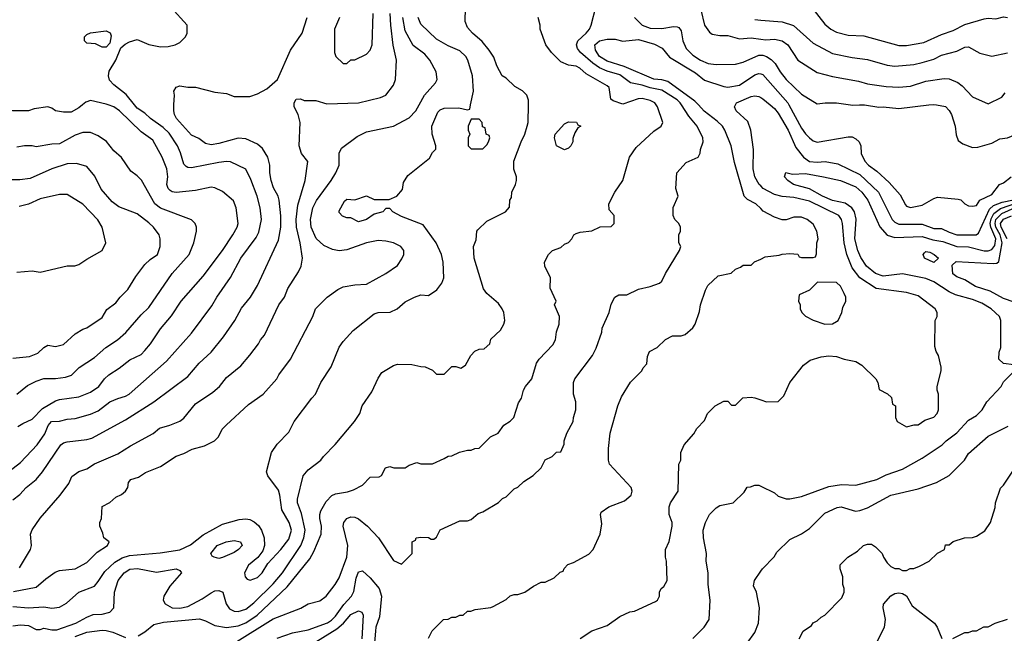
# Model space of a CAD drawing. Header units: inches. Extents: x 1793389 to 1900389, y 320802 to 470796.
# Tile 642 of 656: x 1876185 to 1881254, y 427279 to 430439. Entities that reach past the tile are written whole.
import ezdxf

# ---------------------------------------------------------------- set-up
doc = ezdxf.new("R2010")
doc.units = ezdxf.units.IN
doc.header["$MEASUREMENT"] = 0
for name, color, linetype in [('B8472', 7, 'Continuous'), ('B8473', 7, 'Continuous'), ('B8482', 7, 'Continuous'), ('B8483', 7, 'Continuous')]:
    doc.layers.add(name, color=color, linetype=linetype)

msp = doc.modelspace()

# ---------------------------------------------------------------- linework, layer by layer
at = {"layer": 'B8472', "color": 2}
for points, elevation in [([(1876508.7, 430000), (1876490, 429985.2), (1876450, 429962.7), (1876410, 429962.7), (1876370, 429969.2), (1876350, 429984), (1876330, 429989.2), (1876259.6, 429980.4), (1876230, 429968.7), (1876150, 429968.7), (1876110, 429982), (1876082.3, 430000)], 338), ([(1876130, 428111.3), (1876190, 428158.8), (1876275.1, 428250), (1876313.9, 428306.1), (1876331.9, 428348.1), (1876349, 428370), (1876390, 428370.7), (1876430, 428382), (1876470, 428384.9), (1876550, 428407.7), (1876590, 428424.9), (1876649, 428470), (1876690, 428488), (1876730, 428499.1), (1876749, 428510), (1876940.1, 428679.9), (1877070, 428824.7), (1877175.1, 428964.9), (1877199.3, 429010), (1877269.5, 429110.5), (1877322.7, 429210), (1877402.9, 429317.1), (1877415.9, 429344.1), (1877429.4, 429410), (1877423.7, 429470), (1877407, 429530), (1877375.3, 429615.3), (1877349.4, 429669.4), (1877270, 429706), (1877250, 429709.3), (1877210, 429703.7), (1877070, 429676), (1877050, 429677.2), (1877042.5, 429682.5), (1877030, 429695.3), (1877013.4, 429753.4), (1876997, 429790), (1876955.2, 429855.2), (1876924.2, 429884.2), (1876859.3, 429930), (1876830, 429958), (1876790, 429983.7), (1876776.5, 430000)], 334), ([(1876150, 427966), (1876186.3, 427993.7), (1876219, 428030), (1876270, 428071), (1876302.7, 428110), (1876397.2, 428250), (1876410, 428259.1), (1876430, 428264.9), (1876530, 428276.3), (1876555.9, 428284.1), (1876730, 428377.3), (1876875.3, 428470), (1877050, 428601), (1877109.2, 428670), (1877170, 428726), (1877234.2, 428805.8), (1877293.2, 428890), (1877326.8, 428953.2), (1877374, 429010), (1877409, 429070), (1877516.9, 429303.1), (1877529.5, 429370.5), (1877529.5, 429429.5), (1877520.9, 429510), (1877516, 429530), (1877492.1, 429572.1), (1877479.3, 429610), (1877472.7, 429650), (1877472.3, 429690), (1877462.7, 429730), (1877435.9, 429775.9), (1877410, 429797.2), (1877350, 429826), (1877310, 429829.3), (1877210, 429800.7), (1877170, 429794.5), (1877141.6, 429801.6), (1877107.2, 429827.2), (1877070, 429844.5), (1876992, 429930), (1876982, 429950), (1876978, 429970), (1876979.5, 430000)], 330), ([(1876150, 427416.4), (1876230, 427410.4), (1876310, 427415.5), (1876350, 427407.7), (1876390, 427413.4), (1876425.4, 427434.6), (1876489.6, 427490.4), (1876570, 427521), (1876590, 427544.7), (1876622.7, 427597.3), (1876675.2, 427644.8), (1876713.4, 427666.6), (1876750, 427678.7), (1876907.7, 427692.3), (1877010, 427708.4), (1877065.3, 427734.7), (1877130, 427786), (1877230, 427840.7), (1877315.5, 427864.5), (1877350, 427867.7), (1877370, 427864), (1877392.4, 427852.4), (1877413.7, 427833.7), (1877430.4, 427810.4), (1877443.8, 427770), (1877444.9, 427730), (1877436.3, 427703.7), (1877410.8, 427669.2), (1877362.8, 427630), (1877342.8, 427590), (1877346, 427570), (1877356.9, 427556.9), (1877371.6, 427551.6), (1877410, 427566.8), (1877433.2, 427590), (1877462.7, 427637.3), (1877530, 427710.8), (1877570, 427762.8), (1877585.1, 427810), (1877572, 427850), (1877534.2, 427914.2), (1877524.5, 427990), (1877516.6, 428016.6), (1877462, 428090), (1877455.3, 428110), (1877482, 428210), (1877510, 428252), (1877570, 428314), (1877598, 428370), (1877688.7, 428490), (1877708.7, 428510), (1877735.3, 428570), (1877788.9, 428651.1), (1877830, 428752), (1877850, 428782), (1877902, 428838), (1878010, 428924.7), (1878031.1, 428931.1), (1878092, 428932), (1878128, 428950), (1878170, 428986), (1878218, 429010), (1878250, 429021), (1878290, 429018), (1878332.9, 429047.1), (1878358, 429082), (1878368.7, 429110), (1878365.2, 429190), (1878357.2, 429230), (1878329.2, 429290), (1878262, 429382), (1878150, 429425.2), (1878106, 429450), (1878090, 429466), (1878070, 429466), (1878054, 429450), (1878010, 429438), (1877970, 429409), (1877930, 429398), (1877890, 429418), (1877870, 429418), (1877847.3, 429427.3), (1877830, 429446), (1877830, 429454), (1877856.4, 429503.6), (1877870, 429514), (1877910, 429511.3), (1877970, 429532), (1878010, 429512), (1878087.3, 429512.7), (1878126, 429530), (1878156.4, 429563.6), (1878160.4, 429599.6), (1878183.1, 429636.9), (1878294.6, 429725.4), (1878310, 429754), (1878327.3, 429772.7), (1878328, 429790), (1878309.2, 429850), (1878306, 429890), (1878338, 429962), (1878350, 429974.8), (1878370, 429984), (1878445.4, 429985.4), (1878490, 429974), (1878502, 429978), (1878506.6, 430000)], 318), ([(1876150, 427317.3), (1876190, 427322.8), (1876230, 427318.8), (1876270, 427298), (1876290, 427298), (1876310, 427304.7), (1876350, 427296), (1876376, 427296), (1876474, 427330), (1876530, 427362), (1876564.1, 427375.9), (1876610, 427377.3), (1876650, 427386.8), (1876669, 427410), (1876674, 427490), (1876691.8, 427550), (1876723.7, 427590), (1876751.5, 427608.5), (1876792, 427612), (1876890, 427594), (1876990, 427610.8), (1877010, 427602), (1877018, 427590), (1876958.5, 427521.5), (1876927.3, 427470), (1876924, 427450), (1876934.8, 427430), (1876970, 427410.6), (1877010, 427408.5), (1877050, 427416.4), (1877124.4, 427455.6), (1877170, 427487.3), (1877190, 427497.3), (1877210, 427498.8), (1877230.8, 427490), (1877247.3, 427430), (1877264.4, 427404.4), (1877290, 427393), (1877310, 427390.4), (1877350, 427402.4), (1877390, 427434.9), (1877490, 427533), (1877537.6, 427590), (1877633, 427730), (1877648, 427770), (1877655.1, 427810), (1877635.4, 427895.4), (1877614.5, 427950), (1877614.5, 427970), (1877645.2, 428090), (1877670, 428121), (1877735.3, 428170), (1877748.7, 428190), (1877809.1, 428250.9), (1877908.7, 428370), (1877935.3, 428410), (1877948.7, 428450), (1877998, 428522), (1878030, 428592), (1878050, 428622), (1878110, 428658), (1878130, 428664.7), (1878203.6, 428663.6), (1878250, 428652), (1878271.6, 428651.6), (1878310, 428634), (1878330, 428614), (1878370, 428614), (1878410, 428652), (1878430, 428652), (1878455.3, 428644.7), (1878480.4, 428659.6), (1878508, 428710), (1878528.9, 428731.1), (1878550, 428742), (1878576.4, 428743.6), (1878606, 428770), (1878610, 428794), (1878660.4, 428839.6), (1878678, 428870), (1878682, 428890), (1878678, 428930), (1878668, 428950), (1878650, 428978), (1878589.3, 429029.3), (1878573.2, 429053.2), (1878524, 429210), (1878522, 429270), (1878534.6, 429305.4), (1878538, 429350), (1878543.1, 429356.9), (1878590, 429402), (1878686, 429450), (1878707.3, 429472.7), (1878708, 429510), (1878716.4, 429523.6), (1878718, 429550), (1878738, 429590), (1878742, 429610), (1878742, 429630), (1878729.1, 429669.1), (1878729.2, 429710), (1878766, 429810), (1878786, 429850), (1878798, 429890), (1878802.7, 429910), (1878803.7, 430000)], 314), ([(1876153.2, 427493.2), (1876270, 427516), (1876320.1, 427559.9), (1876367.2, 427592.8), (1876390, 427602), (1876470, 427610.6), (1876530, 427643), (1876583.7, 427696.3), (1876638, 427730), (1876646, 427750), (1876618, 427770), (1876614, 427794), (1876598, 427830), (1876598, 427850), (1876606, 427870), (1876608.9, 427931.1), (1876650, 427952), (1876680.2, 427979.8), (1876710, 427994), (1876729.2, 428010), (1876742.7, 428030), (1876745.6, 428054.4), (1876758, 428070), (1876796.5, 428083.5), (1876833.6, 428106.4), (1876910, 428138), (1876990, 428191), (1877030, 428204.7), (1877073.6, 428226.4), (1877136.5, 428243.5), (1877188, 428270), (1877208, 428290), (1877228, 428330), (1877248, 428350), (1877363.2, 428456.8), (1877438, 428510), (1877508.7, 428590), (1877519, 428610), (1877579, 428690), (1877694, 428910), (1877708.7, 428950), (1877768.7, 429010), (1877822, 429050), (1877850, 429062.8), (1877910, 429074), (1877970, 429076), (1878070, 429132), (1878130, 429172), (1878152.9, 429207.1), (1878162, 429230), (1878162, 429250), (1878148, 429270), (1878110, 429289), (1878070, 429299), (1878030, 429301.2), (1877970.7, 429289.3), (1877870, 429252.7), (1877830, 429249), (1877795.5, 429255.5), (1877750, 429275.1), (1877711.3, 429311.3), (1877685.6, 429370), (1877682.4, 429410), (1877694.5, 429470), (1877713.1, 429506.9), (1877789.2, 429610), (1877813.2, 429650), (1877829.2, 429690), (1877829.1, 429750.9), (1877842, 429778), (1877923.2, 429836.8), (1877970, 429861), (1878110, 429890.7), (1878190, 429934), (1878225.2, 429970), (1878241.8, 430000)], 322), ([(1876176, 428344), (1876201.5, 428358.5), (1876250, 428381), (1876303.3, 428436.7), (1876370, 428476.3), (1876390, 428483), (1876490, 428496.3), (1876550, 428520.7), (1876593.2, 428550), (1876621.2, 428590), (1876644, 428610), (1876696.6, 428643.4), (1876752.9, 428687.1), (1876810, 428714.8), (1876830, 428734.8), (1876859.3, 428770), (1876910, 428846), (1876966.8, 428913.2), (1877017.2, 428990), (1877130, 429118), (1877229.3, 429250), (1877282.7, 429330), (1877305.2, 429370), (1877309.2, 429390), (1877299, 429470), (1877285.6, 429505.6), (1877230, 429554), (1877190, 429573.2), (1877170, 429576), (1877090, 429559.3), (1876990, 429549.5), (1876970, 429552.3), (1876959.6, 429559.6), (1876949.4, 429570), (1876942.9, 429590), (1876947, 429630), (1876942.7, 429670), (1876919.3, 429730), (1876870, 429819), (1876810, 429861.2), (1876699.3, 429970), (1876670, 429989.4), (1876640.4, 430000)], 338), ([(1876183.9, 427616.1), (1876241.2, 427710), (1876245.2, 427730), (1876241.2, 427790), (1876250, 427812), (1876290, 427872), (1876394, 427990), (1876439, 428050), (1876453.6, 428086.4), (1876490, 428111.3), (1876530, 428126), (1876570, 428150.8), (1876690, 428202.8), (1876755.5, 428244.5), (1876872, 428308), (1876904.1, 428335.9), (1876958, 428350), (1877010, 428370.8), (1877030, 428386), (1877090, 428461), (1877178.9, 428521.1), (1877214, 428550), (1877250, 428596), (1877323.2, 428656.8), (1877369.5, 428710.5), (1877414, 428770), (1877424, 428790), (1877445.6, 428814.4), (1877519, 428970), (1877549, 429010), (1877565.6, 429054.4), (1877620.2, 429139.8), (1877634, 429170), (1877641.2, 429210), (1877629.4, 429290), (1877609.6, 429369.7), (1877607.8, 429410), (1877616.1, 429483.9), (1877655.1, 429610), (1877668.9, 429708.9), (1877635.3, 429750), (1877624, 429790), (1877628.9, 429908.9), (1877618, 429950), (1877598, 429990), (1877598, 430000)], 326), ([(1876794.5, 427265.5), (1876830, 427286.8), (1876876.2, 427323.8), (1876924.7, 427335.3), (1877110, 427353), (1877142.5, 427342.5), (1877190, 427318), (1877250, 427308.2), (1877310, 427317.1), (1877350, 427332), (1877407.7, 427372.3), (1877562.8, 427517.2), (1877678.3, 427661.7), (1877700.1, 427699.9), (1877737.2, 427790), (1877738, 427830), (1877729.5, 427870.5), (1877729.5, 427890), (1877736, 427910), (1877762.5, 427957.5), (1877792.1, 427987.9), (1877810, 427997.3), (1877872.9, 428007.1), (1877903.1, 428016.9), (1877950, 428042), (1877990, 428082), (1878036.4, 428083.6), (1878048.4, 428091.6), (1878068, 428130), (1878090, 428138), (1878111.6, 428131.6), (1878170, 428131.3), (1878190, 428144.7), (1878230, 428158), (1878250, 428152), (1878310, 428152), (1878370, 428178), (1878390, 428191.3), (1878410, 428192), (1878448.9, 428211.1), (1878490, 428222), (1878510, 428222), (1878528.9, 428231.1), (1878550, 428232), (1878608, 428290), (1878648, 428310), (1878678, 428350), (1878710, 428371.3), (1878728.7, 428390), (1878753.6, 428466.4), (1878768.7, 428490), (1878779, 428530), (1878789, 428550), (1878822, 428590), (1878845.2, 428670), (1878859, 428690), (1878930, 428764.7), (1878944, 428790), (1878949.1, 428830.9), (1878962, 428870), (1878964, 428910), (1878938, 428970), (1878946, 428990), (1878916.4, 429056.4), (1878918, 429110), (1878888, 429170), (1878886, 429190), (1878908, 429230), (1878928, 429250), (1878970, 429264.7), (1878990, 429282), (1879010, 429292), (1879028, 429310), (1879038, 429330), (1879050, 429338), (1879070, 429344.7), (1879130, 429352), (1879172.7, 429372.7), (1879230, 429374), (1879246, 429390), (1879246, 429430), (1879220.4, 429460.4), (1879218, 429490), (1879248.7, 429550), (1879289.1, 429610.9), (1879324, 429730), (1879358.6, 429781.4), (1879450, 429864.7), (1879488, 429890), (1879495.3, 429910), (1879468.7, 429990), (1879461.3, 430000)], 310), ([(1877290, 427228.5), (1877490, 427353.4), (1877632.5, 427407.5), (1877670, 427431), (1877730, 427446), (1877762, 427470), (1877809.5, 427530.5), (1877830, 427564.7), (1877869.5, 427670), (1877874, 427730), (1877849.5, 427830), (1877853.2, 427850), (1877868.7, 427870), (1877890, 427878.8), (1877910, 427876.3), (1877930, 427867.3), (1877974.8, 427830), (1878032, 427770), (1878110, 427654), (1878150, 427634), (1878206, 427690), (1878206, 427750), (1878222, 427758), (1878226, 427770), (1878250, 427774), (1878290, 427772), (1878303.6, 427763.6), (1878316.4, 427763.6), (1878330, 427774), (1878350, 427812), (1878450, 427858), (1878490, 427858), (1878510, 427864.7), (1878544.7, 427895.3), (1878570, 427904.7), (1878650, 427952), (1878670, 427972), (1878690, 427982), (1878730, 428022), (1878750, 428032), (1878780.2, 428059.8), (1878829.1, 428090.9), (1878868.9, 428131.1), (1878890, 428172), (1878926, 428190), (1878948.4, 428211.6), (1878970, 428214), (1878987.3, 428252.7), (1878988, 428270), (1879002, 428310), (1879034, 428370), (1879035.3, 428390), (1879048.7, 428430), (1879048.7, 428470), (1879035.3, 428510), (1879035.3, 428570), (1879042, 428590), (1879134, 428710), (1879152.9, 428747.1), (1879182, 428830), (1879184, 428850), (1879219, 428930), (1879230, 428974), (1879248, 429010), (1879270, 429022), (1879310, 429022), (1879370, 429051), (1879430, 429064.7), (1879478, 429082), (1879490, 429092), (1879509.1, 429130.9), (1879582, 429250), (1879588, 429270), (1879578, 429290), (1879578, 429330), (1879586, 429350), (1879586, 429370), (1879578, 429390), (1879558, 429410), (1879548.7, 429430), (1879548.9, 429471.1), (1879575.3, 429530), (1879562, 429570), (1879568, 429650), (1879616.4, 429703.6), (1879678, 429730), (1879688.7, 429751.3), (1879689, 429770), (1879704, 429810), (1879701.2, 429830), (1879672.7, 429890), (1879630, 429941.2), (1879592, 430000)], 306), ([(1880000, 429465.7), (1879975.3, 429490), (1879932.3, 429512.3), (1879914, 429530), (1879864.1, 429704.1), (1879847, 429790), (1879815.1, 429870), (1879802.7, 429890), (1879776.1, 429916.1), (1879708.5, 429968.5), (1879678.6, 430000)], 302), ([(1880000, 429582.4), (1879992.3, 429590), (1879969.7, 429629.7), (1879961.6, 429670), (1879962.7, 429770), (1879949.4, 429870), (1879934, 429914), (1879874, 429970), (1879864, 429990), (1879869.7, 430000)], 298), ([(1876170, 428510.8), (1876225.4, 428554.6), (1876270, 428577.3), (1876309.6, 428590.4), (1876370, 428590.5), (1876421.5, 428598.5), (1876451.8, 428608.2), (1876492.1, 428647.9), (1876570, 428698.8), (1876629, 428750), (1876689, 428790), (1876731.7, 428828.3), (1876810, 428918), (1876850, 428956), (1876970, 429131), (1877057.2, 429230), (1877082, 429290), (1877095.3, 429350), (1877095.3, 429370), (1877088.7, 429390), (1877070, 429408.7), (1876910, 429467.3), (1876880.9, 429490), (1876812.5, 429612.5), (1876790, 429635.3), (1876758, 429658), (1876709.3, 429729.3), (1876670, 429764), (1876632.1, 429812.1), (1876590, 429841.2), (1876550, 429857.2), (1876510, 429857.2), (1876470, 429843.7), (1876390, 429799), (1876350, 429797.2), (1876270, 429784), (1876248.9, 429788.9), (1876210, 429789.2), (1876170, 429782.7)], 342), ([(1876150, 428694.8), (1876236, 428704), (1876278, 428722), (1876308.9, 428751.1), (1876330, 428762), (1876370, 428756), (1876410, 428766), (1876470, 428821), (1876510, 428844.7), (1876530, 428851.3), (1876610, 428904.7), (1876633.6, 428946.4), (1876680.2, 428979.8), (1876702, 429010), (1876742, 429050), (1876783.2, 429116.8), (1876830, 429178), (1876856.5, 429203.5), (1876894, 429230), (1876909, 429270), (1876909, 429310), (1876904, 429330), (1876874, 429370), (1876850, 429393.2), (1876790, 429439), (1876694.8, 429474.8), (1876661.2, 429501.2), (1876605.4, 429565.4), (1876572.1, 429632.1), (1876530, 429682), (1876478, 429698), (1876430, 429696), (1876351.3, 429670), (1876238.5, 429621.5), (1876186.4, 429613.6), (1876145.4, 429614.6)], 346), ([(1876170, 429138), (1876250, 429146), (1876290, 429138), (1876430, 429171), (1876468.9, 429171.1), (1876490, 429178), (1876530, 429206), (1876609.1, 429250.9), (1876628.7, 429290), (1876609.2, 429370), (1876587.2, 429407.2), (1876510, 429489.2), (1876430, 429539), (1876390, 429539), (1876290, 429516), (1876230.5, 429489.5), (1876182.5, 429477.5)], 350), ([(1878290, 427254), (1878308.9, 427291.1), (1878366, 427350), (1878390, 427352), (1878410, 427362), (1878430, 427362), (1878450, 427372), (1878467.3, 427372.7), (1878490, 427392), (1878507.3, 427392.7), (1878530, 427402), (1878610, 427411.3), (1878623.1, 427416.9), (1878690, 427452), (1878710, 427471.3), (1878730, 427478), (1878750, 427478), (1878786, 427490), (1878830, 427522), (1878870, 427542), (1878890, 427542), (1878936.4, 427563.6), (1878967.3, 427592.7), (1878982, 427598), (1878987.3, 427612.7), (1879007.3, 427632.7), (1879036.4, 427643.6), (1879114.6, 427685.4), (1879138, 427710), (1879174, 427790), (1879182, 427842), (1879175.3, 427890), (1879178, 427902), (1879218, 427930), (1879299.1, 427960.9), (1879333.2, 427990), (1879337.2, 428010), (1879333.2, 428030), (1879222, 428150), (1879215.3, 428170), (1879215.3, 428230), (1879224, 428310), (1879264, 428450), (1879283.7, 428496.3), (1879330, 428572), (1879388, 428630), (1879394.6, 428645.4), (1879413.6, 428666.4), (1879416.4, 428703.6), (1879428, 428730), (1879466, 428750), (1879510, 428792), (1879546, 428810), (1879590, 428811.3), (1879610, 428818), (1879650, 428852), (1879662, 428870), (1879684.7, 428935.3), (1879689.2, 428970), (1879714.6, 429045.4), (1879728, 429070), (1879780.2, 429119.8), (1879847.3, 429132.7), (1879870, 429154), (1879896.4, 429163.6), (1879910, 429174), (1879950, 429174), (1879968.4, 429191.6), (1880000, 429206.2)], 302), ([(1879070, 427252), (1879130, 427291.3), (1879210, 427318), (1879274.6, 427365.4), (1879326, 427390), (1879350, 427392), (1879458, 427442), (1879468, 427450), (1879478, 427470), (1879478, 427490), (1879488, 427510), (1879500.4, 427519.6), (1879518, 427550), (1879515.3, 427650), (1879508.7, 427670), (1879508.7, 427710), (1879529.1, 427750.9), (1879544, 427830), (1879544, 427850), (1879529, 427890), (1879528.7, 427930), (1879535.3, 427950), (1879575.3, 428010), (1879578, 428150), (1879588, 428170), (1879588, 428210), (1879606, 428250), (1879654.6, 428305.4), (1879670, 428334), (1879710, 428374), (1879726, 428410), (1879766, 428450), (1879810, 428474), (1879830, 428474), (1879850, 428454), (1879870, 428454), (1879908.4, 428491.6), (1879950, 428494), (1879970, 428492), (1880000, 428481.7)], 298), ([(1879650, 427251.3), (1879709.1, 427310.9), (1879734, 427350), (1879739, 427450), (1879729.5, 427529.5), (1879729.3, 427590), (1879719.3, 427650), (1879721.2, 427690), (1879705.2, 427770), (1879704, 427810), (1879715.3, 427850), (1879735.3, 427890), (1879770, 427924.7), (1879790, 427936), (1879858, 427950), (1879914.6, 428005.4), (1879930, 428032), (1879947.3, 428032.7), (1879970, 428042), (1879990, 428042), (1880000, 428037)], 294), ([(1877510, 427253), (1877590, 427281.3), (1877670, 427297.1), (1877770, 427332.4), (1877790, 427346.4), (1877810, 427366), (1877853, 427427), (1877893.6, 427470), (1877905.6, 427494.4), (1877917.6, 427562.4), (1877930, 427596), (1877950, 427601), (1877990, 427564), (1878035.5, 427510), (1878048.2, 427470), (1878037.3, 427362.7), (1878019.3, 427310), (1878017.1, 427290), (1878010.5, 427210)], 302), ([(1879890, 427172), (1879970, 427282), (1879989, 427330), (1879994, 427410), (1879978, 427490), (1879963.1, 427523.1), (1879968, 427550), (1880000, 427597.9)], 290), ([(1877710, 427234), (1877818.4, 427301.6), (1877852, 427330), (1877890, 427374.9), (1877930, 427394), (1877946.8, 427386.8), (1877952.8, 427372.8), (1877946.7, 427250)], 298), ([(1876470, 427262.6), (1876530, 427283.7), (1876610, 427294), (1876630, 427292.4), (1876663.9, 427283.9), (1876730, 427256.3)], 310)]:
    msp.add_lwpolyline(points, dxfattribs=dict(at, elevation=elevation))
for points, elevation in [([(1878550, 429926), (1878510, 429926), (1878494, 429890), (1878494, 429870), (1878502, 429850), (1878494, 429830), (1878494, 429790), (1878510, 429774), (1878570, 429774), (1878590, 429794), (1878598, 429810), (1878606, 429830), (1878602, 429842), (1878586, 429850), (1878582, 429882), (1878567.3, 429887.3), (1878566, 429910)], 318), ([(1878990, 429768), (1878948.7, 429790), (1878938, 429830), (1878942, 429850), (1878990, 429902), (1879010, 429912), (1879051.6, 429911.6), (1879058, 429898), (1879074, 429890), (1879058, 429882), (1879043.6, 429856.4), (1879032.7, 429827.3), (1879032, 429810), (1879022, 429790), (1879010, 429778)], 310), ([(1877210, 427664), (1877186, 427670), (1877176.4, 427676.4), (1877169, 427690), (1877202, 427730), (1877248.7, 427750), (1877290, 427757.3), (1877322, 427750), (1877330.8, 427730), (1877311, 427710), (1877290, 427694), (1877230, 427669.2)], 314)]:
    msp.add_lwpolyline(points, close=True, dxfattribs=dict(at, elevation=elevation))
at = {"layer": 'B8473', "color": 2}
for points, elevation in [([(1879592, 430000), (1879585.6, 430010), (1879570, 430025.6), (1879490, 430075.1), (1879430, 430087.4), (1879390, 430102.3), (1879330, 430113.3), (1879274.2, 430154.2), (1879210, 430173.3), (1879170, 430190.9), (1879134.7, 430214.7), (1879072, 430270), (1879056.2, 430290), (1879051.8, 430310), (1879058, 430330), (1879100.9, 430370), (1879118, 430390), (1879127.3, 430410), (1879153, 430510)], 306), ([(1876776.5, 430000), (1876732.8, 430052.8), (1876670, 430102.7), (1876647.8, 430127.8), (1876642.9, 430150), (1876646.3, 430173.7), (1876680.7, 430230), (1876706, 430294), (1876727.7, 430312.3), (1876750, 430324), (1876790, 430336), (1876850, 430311), (1876910, 430298.8), (1876950, 430301), (1876986, 430310), (1877010, 430322), (1877038, 430350), (1877048, 430370), (1877048, 430410), (1876963.1, 430503.1)], 334), ([(1877598, 430000), (1877598, 430010), (1877608, 430030), (1877630, 430032), (1877650, 430022), (1877710, 430022), (1877766, 430006), (1877930, 430010.8), (1878042, 430038), (1878069.3, 430050.7), (1878110, 430102), (1878119, 430130), (1878125.2, 430230), (1878107.7, 430307.7), (1878095.1, 430410), (1878091.5, 430470)], 326), ([(1877831.3, 430450), (1877806, 430390), (1877806, 430270), (1877812, 430250), (1877850, 430214), (1877870, 430214), (1877890, 430232), (1877910, 430232), (1877970, 430262), (1877990, 430282), (1877999, 430310), (1878004, 430470)], 330), ([(1878803.7, 430000), (1878804, 430024), (1878795.3, 430050), (1878772.9, 430072.9), (1878734.6, 430094.6), (1878690, 430138), (1878668, 430150), (1878642, 430202), (1878626.3, 430246.3), (1878601.5, 430281.5), (1878566.3, 430326.3), (1878515.3, 430370), (1878490, 430398), (1878479, 430430), (1878480.4, 430500.4)], 314), ([(1879690.7, 430490), (1879710.8, 430410.8), (1879735.3, 430375.3), (1879750, 430364.7), (1879790, 430358), (1879830, 430358), (1879890, 430341), (1879950, 430346), (1880000, 430338.3)], 310), ([(1876979.5, 430000), (1876982, 430050), (1876978, 430070), (1876990, 430092), (1877010, 430098), (1877050, 430091), (1877090, 430091), (1877190, 430066), (1877250, 430058.8), (1877290, 430042.8), (1877350, 430042.8), (1877370, 430044), (1877410, 430057.3), (1877458, 430082), (1877512.3, 430130), (1877578.6, 430281.4), (1877639, 430370), (1877665.2, 430450)], 330), ([(1878241.8, 430000), (1878269.6, 430050.4), (1878325.6, 430114.4), (1878334, 430130), (1878329.2, 430170), (1878297.2, 430230), (1878270, 430261.2), (1878210, 430306), (1878170, 430382), (1878158, 430450)], 322), ([(1878506.6, 430000), (1878521.2, 430070), (1878516, 430150), (1878492.7, 430230), (1878481.2, 430250), (1878450, 430278), (1878390, 430303.7), (1878330, 430338), (1878250, 430415.3), (1878236.2, 430450)], 318), ([(1879461.3, 430000), (1879454, 430010), (1879430, 430022.7), (1879390, 430032.3), (1879368.1, 430031.9), (1879290, 430004), (1879240.2, 430020.2), (1879228, 430030), (1879219, 430090), (1879210, 430099), (1879100.5, 430160.5), (1879068.7, 430190), (1879050, 430199.3), (1879010, 430204), (1878970, 430222), (1878922, 430270), (1878894, 430310), (1878864, 430390), (1878864, 430410), (1878854, 430450)], 310), ([(1879350.8, 430450), (1879390, 430410.7), (1879430, 430395.5), (1879490, 430393), (1879550, 430404), (1879570, 430402.8), (1879578, 430398), (1879590, 430382), (1879598, 430330), (1879616.3, 430290), (1879650, 430256.3), (1879690, 430230.5), (1879730, 430213), (1879770, 430207.7), (1879869.5, 430210.5), (1879910, 430220.5), (1879990, 430255.8), (1880000, 430255.6)], 306), ([(1879970, 430439.1), (1880000, 430436.8)], 314), ([(1879678.6, 430000), (1879659.8, 430019.8), (1879520.8, 430120.8), (1879490, 430129.7), (1879450, 430131.8), (1879297, 430197), (1879210, 430226), (1879170, 430249.6), (1879150, 430282), (1879146.6, 430310), (1879170, 430330.6), (1879210, 430339.1), (1879250, 430339.1), (1879290, 430328), (1879370, 430336.4), (1879452.9, 430312.9), (1879491.7, 430291.7), (1879530, 430245.5), (1879664.4, 430164.4), (1879710, 430128), (1879810, 430094), (1879830.7, 430090.7), (1879890, 430102.4), (1879970, 430155.5), (1879990, 430162), (1880000, 430159.7)], 302), ([(1876640.4, 430000), (1876630, 430003.7), (1876550, 430022.7), (1876526.2, 430013.8), (1876508.7, 430000)], 338), ([(1879869.7, 430000), (1879875.3, 430010), (1879950, 430044), (1879970, 430047.3), (1879990, 430044), (1880000, 430037.3)], 298)]:
    msp.add_lwpolyline(points, dxfattribs=dict(at, elevation=elevation))
at = {"layer": 'B8473', "color": 2, "elevation": 334}
msp.add_lwpolyline([(1876610, 430298), (1876574.6, 430314.6), (1876530, 430318), (1876518, 430330), (1876518, 430350), (1876530, 430362), (1876550, 430372), (1876630, 430382), (1876651.1, 430371.1), (1876656, 430356), (1876650, 430318), (1876630, 430298)], close=True, dxfattribs=at)
at = {"layer": 'B8482', "color": 2}
for points, elevation in [([(1880047.8, 430000), (1880070, 429982), (1880090, 429957.3), (1880140.4, 429870), (1880179.9, 429779.9), (1880220.5, 429730), (1880250, 429708.9), (1880290, 429705.3), (1880332.1, 429707.9), (1880397.3, 429697.3), (1880510, 429641.3), (1880606.4, 429550), (1880677.1, 429410), (1880690, 429395.5), (1880710, 429384.9), (1880830, 429384.9), (1880890, 429364), (1880930, 429364), (1880970, 429343.8), (1881010, 429330.5), (1881109.2, 429330.8), (1881120.2, 429339.8), (1881177.2, 429462.8), (1881198.4, 429481.6), (1881241.7, 429498.3), (1881350, 429522.2)], 298), ([(1880144.8, 430000), (1880210, 429881), (1880230, 429851), (1880251, 429830), (1880270, 429814.8), (1880290, 429807.3), (1880450, 429834.8), (1880470, 429834.8), (1880490, 429826), (1880506, 429810), (1880514.8, 429790), (1880517.3, 429750), (1880536.3, 429710), (1880554, 429690), (1880598, 429658), (1880660.9, 429600.9), (1880716.8, 429536.8), (1880744.5, 429484.5), (1880750, 429478), (1880770, 429471.3), (1880830, 429482.8), (1880890, 429518), (1880910, 429524.7), (1881015.3, 429515.3), (1881030, 429511.3), (1881050, 429491.3), (1881070, 429481), (1881090, 429478), (1881110, 429482), (1881128, 429510), (1881190, 429538), (1881228, 429590), (1881250, 429598), (1881288.7, 429630)], 302), ([(1880462, 430000), (1880470, 429998.8), (1880508.6, 430000)], 306), ([(1880534, 430000), (1880607.9, 429987.9), (1880630, 429990.5), (1880710, 429982), (1880865.8, 430000)], 306), ([(1880904.2, 430000), (1880950, 429991), (1880970, 429972), (1880981, 429950), (1881001, 429890), (1881005.4, 429845.4), (1881016.9, 429816.9), (1881039.8, 429799.8), (1881090, 429781), (1881118, 429782), (1881190, 429802.8), (1881230, 429826), (1881270, 429830.8), (1881311.7, 429848.3), (1881343.3, 429876.7), (1881385.4, 429954.6), (1881418, 430000)], 306), ([(1881302, 428662), (1881250, 428668), (1881226, 428690), (1881227.3, 428727.3), (1881235.3, 428750), (1881235.3, 428890), (1881229, 428910), (1881185.2, 428950), (1881138.6, 428978.6), (1881090, 428998.4), (1881001.7, 429021.7), (1880970, 429037), (1880890, 429089.5), (1880850, 429105.1), (1880730, 429129.6), (1880630, 429118.3), (1880590, 429131.5), (1880544.2, 429170), (1880514.7, 429214.7), (1880499.1, 429250), (1880484, 429310), (1880491.8, 429411.8), (1880482, 429450), (1880469.4, 429470), (1880434.7, 429494.7), (1880370, 429508), (1880317.2, 429530), (1880250, 429567), (1880169, 429590), (1880139, 429610), (1880122, 429630), (1880128.4, 429651.6), (1880162.8, 429642.8), (1880230, 429646.8), (1880322, 429630), (1880410, 429610.4), (1880490, 429578), (1880520.5, 429550), (1880550.4, 429510), (1880612.8, 429372.8), (1880650, 429328.4), (1880690, 429317), (1880830, 429321.7), (1880885.2, 429305.2), (1880936.4, 429296.4), (1881010, 429271.5), (1881070, 429268.7), (1881150, 429248.8), (1881170, 429248.5), (1881190, 429254.4), (1881204.5, 429275.5), (1881209.8, 429310), (1881185, 429370), (1881181.2, 429390), (1881185.9, 429414), (1881199.6, 429440.4), (1881233.5, 429466.5), (1881323.3, 429496.7)], 294), ([(1880000, 428481.7), (1880030, 428471.3), (1880090, 428472), (1880118, 428502), (1880149.5, 428570.5), (1880220.5, 428659.5), (1880254.8, 428685.2), (1880310, 428702), (1880350, 428707.7), (1880390, 428704), (1880430, 428690.8), (1880490, 428678.8), (1880519.8, 428659.8), (1880592, 428590), (1880602, 428570), (1880610, 428534), (1880652, 428512), (1880672.7, 428492.7), (1880678, 428458), (1880694, 428450), (1880694, 428390), (1880702, 428370), (1880750, 428342), (1880790, 428352), (1880810, 428352), (1880844, 428376), (1880890, 428391.3), (1880908.7, 428410), (1880915.3, 428430), (1880915.3, 428510), (1880908.7, 428530), (1880908.7, 428550), (1880928.7, 428630), (1880928.7, 428650), (1880915.3, 428710), (1880902, 428730), (1880896.4, 428756.4), (1880898, 428890), (1880908, 428910), (1880908, 428930), (1880898, 428950), (1880810, 429016), (1880750, 429034.5), (1880594.5, 429054.5), (1880510, 429109.3), (1880470, 429161.2), (1880443, 429230), (1880429.7, 429290), (1880420.7, 429390), (1880416.2, 429410), (1880401.2, 429430), (1880250, 429503.5), (1880170, 429523), (1880110, 429527.8), (1880070, 429538), (1880012.7, 429570), (1880000, 429582.4)], 298), ([(1880000, 429206.2), (1880023.1, 429216.9), (1880094.6, 429225.4), (1880110, 429232), (1880150, 429234), (1880190, 429232), (1880198, 429218), (1880210, 429214), (1880270, 429214), (1880282, 429218), (1880287.3, 429232.7), (1880288, 429290), (1880295.3, 429310), (1880288, 429350), (1880270, 429386), (1880238, 429410), (1880210, 429422), (1880170, 429422), (1880130, 429408), (1880110, 429408), (1880070, 429422), (1880012.9, 429452.9), (1880000, 429465.7)], 302), ([(1881303.6, 428983.6), (1881250, 429003.6), (1881180.5, 429040.5), (1881105.5, 429065.5), (1881050, 429099.3), (1881010, 429114), (1880989.3, 429130), (1880984.7, 429175.3), (1881006.3, 429193.7), (1881196.6, 429183.4), (1881214.7, 429185.3), (1881225.8, 429194.2), (1881242.4, 429290), (1881232.5, 429330), (1881210.5, 429370), (1881206.2, 429390), (1881210.5, 429409.5), (1881240, 429440), (1881310, 429472.2)], 290), ([(1881269.1, 429310), (1881237.7, 429370), (1881234, 429390), (1881250, 429412.2), (1881290, 429429.1)], 286), ([(1880000, 428037), (1880070, 428002), (1880090, 427984.7), (1880130, 427971.3), (1880150, 427971.3), (1880210, 427982.8), (1880350, 428034.8), (1880415.5, 428044.5), (1880490, 428040.7), (1880598, 428070), (1880645.4, 428094.6), (1880730, 428124), (1880830, 428180.7), (1880934, 428250), (1880954, 428270), (1881009.5, 428310.5), (1881070, 428376), (1881110, 428401), (1881139, 428430), (1881164, 428470), (1881238, 428550), (1881250, 428574), (1881306, 428630)], 294), ([(1880000, 427597.9), (1880008.9, 427611.1), (1880068.4, 427671.6), (1880083.1, 427696.9), (1880150, 427762), (1880210, 427791.3), (1880250, 427818), (1880330, 427898), (1880393.6, 427926.4), (1880414, 427930), (1880487.1, 427907.1), (1880510, 427910.7), (1880550, 427924), (1880670, 427990.6), (1880810, 428022.8), (1880905.2, 428054.8), (1880970, 428091.3), (1881048.7, 428170), (1881070, 428204.7), (1881170, 428294), (1881273.8, 428346.2)], 290), ([(1880198, 427250), (1880218, 427290), (1880260.4, 427319.6), (1880270, 427332), (1880290, 427342), (1880310, 427362), (1880330, 427372), (1880418, 427462), (1880428.7, 427490), (1880428.7, 427510), (1880422, 427530), (1880422, 427570), (1880408.7, 427610), (1880409.3, 427630.7), (1880448, 427670), (1880498, 427702), (1880528, 427730), (1880550, 427738), (1880570, 427738), (1880590, 427724.7), (1880624.7, 427690), (1880631.1, 427671.1), (1880650, 427642), (1880670, 427622), (1880690, 427612), (1880710, 427612), (1880730, 427602), (1880750, 427602), (1880768.4, 427611.6), (1880787.3, 427612.7), (1880816.4, 427623.6), (1880866, 427650), (1880910, 427692), (1880946, 427710), (1880950, 427734), (1880970, 427734), (1880990, 427752), (1881049.1, 427770.9), (1881090, 427771.3), (1881110, 427778), (1881152.9, 427807.1), (1881182, 427850), (1881207.3, 427927.3), (1881208.7, 427950), (1881234.6, 428025.4), (1881250, 428042), (1881325.6, 428154.4)], 286), ([(1880593.6, 427226.4), (1880637.2, 427310), (1880641.2, 427350), (1880629.5, 427409.5), (1880632, 427428), (1880670, 427470.8), (1880690, 427484), (1880710, 427487.7), (1880730, 427483), (1880750, 427470.7), (1880779.9, 427419.9), (1880894.8, 427330), (1880907.7, 427310), (1880931.6, 427251.6)], 282), ([(1880988.4, 427251.6), (1881050, 427282), (1881070, 427282), (1881090, 427292), (1881110, 427292), (1881148.9, 427311.1), (1881170, 427312), (1881206, 427330), (1881270, 427352)], 282)]:
    msp.add_lwpolyline(points, dxfattribs=dict(at, elevation=elevation))
for points, elevation in [([(1880890, 429189), (1880842, 429210), (1880835.3, 429230), (1880842, 429238), (1880850, 429244.7), (1880870, 429241), (1880892, 429230), (1880914, 429210)], 290), ([(1880292.7, 429087.3), (1880250, 429046), (1880198, 429022), (1880194, 428990), (1880202, 428970), (1880202, 428950), (1880212, 428930), (1880230, 428912), (1880270, 428891.3), (1880330, 428871.3), (1880368.4, 428871.6), (1880390, 428884.7), (1880398, 428890), (1880418, 428930), (1880423.1, 428956.9), (1880438, 428990), (1880438, 429010), (1880428.7, 429028.7), (1880410, 429066), (1880390, 429086)], 302)]:
    msp.add_lwpolyline(points, close=True, dxfattribs=dict(at, elevation=elevation))
at = {"layer": 'B8483', "color": 2}
for points, elevation in [([(1880000, 430565.7), (1880010, 430551), (1880050, 430540.7), (1880150, 430544), (1880213.2, 430533.2), (1880256, 430510), (1880330, 430416), (1880361, 430390), (1880390, 430374), (1880450, 430359.1), (1880530, 430355.5), (1880710, 430305.5), (1880750, 430305.5), (1880839.1, 430320.9), (1880930, 430362), (1880990, 430383), (1881050, 430414), (1881150, 430444), (1881170, 430446.8), (1881210, 430442.8), (1881250, 430454), (1881269.3, 430450.7)], 318), ([(1880000, 430436.8), (1880110, 430428), (1880168.3, 430408.3), (1880270, 430317.3), (1880370, 430264.9), (1880470, 430244), (1880550, 430233.4), (1880650, 430204.9), (1880690, 430199.1), (1880787.9, 430207.9), (1880830, 430218), (1880890, 430236.3), (1880930, 430255.5), (1881010, 430277.3), (1881050, 430297.3), (1881070, 430298.8), (1881127.1, 430267.1), (1881188.9, 430251.1), (1881270, 430267.3)], 314), ([(1880000, 430338.3), (1880025.6, 430334.4), (1880070, 430338), (1880110, 430330.5), (1880139.1, 430310), (1880190, 430231), (1880290, 430167.7), (1880370, 430145.5), (1880502.5, 430122.5), (1880550, 430107.7), (1880645.6, 430094.4), (1880710, 430090.6), (1880770, 430096.3), (1880850, 430122), (1880944.1, 430135.9), (1880970, 430134), (1881014.9, 430114.9), (1881037.5, 430097.5), (1881090, 430041), (1881170, 430004.7), (1881240.2, 430039.8), (1881257.5, 430062.5)], 310), ([(1880000, 430255.6), (1880010, 430255.3), (1880030, 430248.7), (1880054.2, 430234.2), (1880073.9, 430213.9), (1880099.1, 430170), (1880130, 430130.7), (1880210, 430056), (1880290, 430006), (1880331.1, 430011.1), (1880389.1, 430010.9), (1880462, 430000)], 306), ([(1880000, 430159.7), (1880010, 430157.3), (1880139.3, 430010), (1880144.8, 430000)], 302), ([(1880000, 430037.3), (1880010, 430030.7), (1880047.8, 430000)], 298), ([(1880508.6, 430000), (1880530, 430000.7), (1880534, 430000)], 306), ([(1880865.8, 430000), (1880890, 430002.8), (1880904.2, 430000)], 306)]:
    msp.add_lwpolyline(points, dxfattribs=dict(at, elevation=elevation))

doc.saveas('drawing.dxf')
